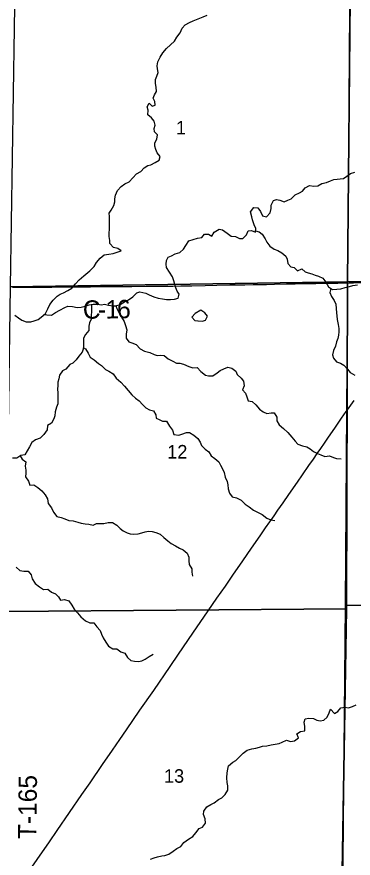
# Model space of a CAD drawing. Extents: x 0 to 34, y 0 to 22.
# Drawn here: x 7.978 to 8.498, y 16.023 to 17.325 of the extents above; entities that cross this region are included whole.
import ezdxf

# ---------------------------------------------------------------- set-up
doc = ezdxf.new("R2010")
doc.units = 0
for name, color, linetype in [('GM_X_County_Road', 7, 'Continuous'), ('GM_X_County_Road_Text', 7, 'Continuous'), ('GM_X_Minor_Lake', 7, 'Continuous'), ('GM_X_Minor_River', 7, 'Continuous'), ('GM_X_Section', 7, 'Continuous'), ('GM_X_Section_Text', 7, 'Continuous'), ('GM_X_State_Route', 7, 'Continuous'), ('GM_X_Township', 7, 'Continuous'), ('GM_X_Township_Road_Text', 7, 'Continuous')]:
    doc.layers.add(name, color=color, linetype=linetype)

msp = doc.modelspace()

# ---------------------------------------------------------------- linework, layer by layer
at = {"layer": 'GM_X_County_Road'}
for points in [[(8.4915, 16.9132), (8.498, 16.9133), (8.5126, 16.9137), (8.5306, 16.9143), (8.5495, 16.9149), (8.5647, 16.9153), (8.5877, 16.9159), (8.6017, 16.9162), (8.6207, 16.9165), (8.6279, 16.9166)], [(7.9714, 16.9062), (7.9851, 16.9062), (7.9925, 16.9063), (8.0149, 16.9065), (8.0317, 16.9065), (8.0513, 16.9068), (8.0684, 16.907), (8.0752, 16.907), (8.0817, 16.9071), (8.087, 16.9071), (8.0917, 16.9071), (8.1069, 16.9072), (8.1168, 16.9072), (8.1212, 16.9073), (8.1305, 16.9073), (8.1379, 16.9074), (8.1482, 16.9075), (8.1557, 16.9075), (8.178, 16.9079), (8.1909, 16.9079), (8.1994, 16.9079), (8.2103, 16.9079), (8.219, 16.9081), (8.2311, 16.9083), (8.2482, 16.9085), (8.2687, 16.909), (8.287, 16.9094), (8.3069, 16.9098), (8.3302, 16.9101), (8.343, 16.9104), (8.3635, 16.9106), (8.3762, 16.9109), (8.3948, 16.9113), (8.4082, 16.9116), (8.4166, 16.9118), (8.4278, 16.9121), (8.4402, 16.9123), (8.4498, 16.9124), (8.4623, 16.9125), (8.4741, 16.9128), (8.4915, 16.9132)]]:
    msp.add_lwpolyline(points, dxfattribs=at)
at = {"layer": 'GM_X_Minor_Lake'}
for points in [[(8.2621, 16.8706), (8.2535, 16.8657), (8.2482, 16.8597), (8.2531, 16.8547), (8.2575, 16.8542)], [(8.2575, 16.8542), (8.258, 16.8541), (8.2648, 16.8539), (8.2696, 16.8552), (8.2728, 16.8613), (8.2685, 16.8664), (8.2621, 16.8706)]]:
    msp.add_lwpolyline(points, dxfattribs=at)
at = {"layer": 'GM_X_Minor_River'}
for points in [[(8.0627, 16.905), (8.0685, 16.9115), (8.0742, 16.9175), (8.0812, 16.9239), (8.0908, 16.9315), (8.0974, 16.9383), (8.1012, 16.9445), (8.1066, 16.9515), (8.1129, 16.9562), (8.1199, 16.9577), (8.1267, 16.9587), (8.133, 16.9603), (8.1389, 16.9628), (8.1338, 16.9662), (8.1275, 16.9679), (8.1217, 16.9739), (8.1215, 16.9788), (8.1208, 16.9849), (8.1206, 16.9898), (8.121, 16.9961), (8.1212, 17.0036), (8.1213, 17.0086), (8.1209, 17.0158), (8.1207, 17.0207), (8.1236, 17.0256), (8.1278, 17.0328), (8.1292, 17.0383), (8.1294, 17.0433), (8.1305, 17.0488), (8.1332, 17.0558), (8.1393, 17.0624), (8.1449, 17.0665), (8.1513, 17.0692), (8.1572, 17.0756), (8.163, 17.0816), (8.1694, 17.0854), (8.1748, 17.0911), (8.1805, 17.0948), (8.1852, 17.0958), (8.1915, 17.0995), (8.198, 17.1029), (8.1993, 17.1084), (8.1946, 17.1143), (8.1927, 17.1195), (8.191, 17.1248), (8.1909, 17.1297), (8.1941, 17.1356), (8.1951, 17.142), (8.1904, 17.1468), (8.1902, 17.1517), (8.1918, 17.1572), (8.1903, 17.1631), (8.1859, 17.1684), (8.1802, 17.173), (8.1808, 17.1802), (8.1792, 17.1857), (8.1826, 17.1912), (8.1869, 17.1865), (8.1919, 17.1878), (8.191, 17.1938), (8.1885, 17.1988), (8.1908, 17.2041), (8.1935, 17.209), (8.1933, 17.2157), (8.1922, 17.2215), (8.1922, 17.228), (8.194, 17.2331), (8.1961, 17.2388), (8.1954, 17.2441), (8.195, 17.249), (8.1958, 17.2549), (8.1994, 17.2625), (8.2034, 17.2691), (8.209, 17.2759), (8.2154, 17.2816), (8.2213, 17.2871), (8.2254, 17.2935), (8.2301, 17.3001), (8.2336, 17.3071), (8.2378, 17.3122), (8.2446, 17.3162), (8.2505, 17.3186), (8.2557, 17.3207), (8.2608, 17.3226), (8.2659, 17.3246), (8.272, 17.3275)], [(8.4729, 17.0737), (8.4778, 17.074), (8.4829, 17.0746), (8.4879, 17.078), (8.4936, 17.0823), (8.5004, 17.0846)], [(8.0201, 16.864), (8.0244, 16.8635), (8.0314, 16.8632), (8.0377, 16.8672), (8.0444, 16.871), (8.0518, 16.8747), (8.0565, 16.8772), (8.0641, 16.8762), (8.0713, 16.8748), (8.0772, 16.8756), (8.0837, 16.8771), (8.0898, 16.8791), (8.0958, 16.8799), (8.1025, 16.88), (8.1086, 16.8789), (8.1135, 16.88), (8.1196, 16.8784), (8.126, 16.8775), (8.1308, 16.8774), (8.1374, 16.8795), (8.1441, 16.8838), (8.1507, 16.887), (8.157, 16.8916), (8.1631, 16.8974), (8.1679, 16.8989), (8.1726, 16.8983), (8.1773, 16.897), (8.1824, 16.8943), (8.1898, 16.8916), (8.1961, 16.8895), (8.2031, 16.8881), (8.2094, 16.8872), (8.2156, 16.8873), (8.2213, 16.8879), (8.2272, 16.8896), (8.2288, 16.8954), (8.2259, 16.9002), (8.2237, 16.9053), (8.2222, 16.9103), (8.2203, 16.9161), (8.2184, 16.9224), (8.2139, 16.9296), (8.209, 16.9369), (8.2085, 16.942), (8.2094, 16.9479), (8.2119, 16.9528), (8.2169, 16.9547), (8.2226, 16.9581), (8.2296, 16.9599), (8.2355, 16.965), (8.239, 16.9711), (8.2439, 16.9779), (8.2506, 16.9803), (8.2572, 16.9824), (8.2639, 16.9831), (8.2679, 16.9882), (8.2741, 16.9882), (8.2793, 16.9855), (8.2831, 16.9914), (8.2905, 16.9961), (8.2956, 16.9949), (8.303, 16.9902), (8.3091, 16.9852), (8.3159, 16.9848), (8.3221, 16.9817), (8.3271, 16.9817), (8.333, 16.9874), (8.3353, 16.9936), (8.3404, 16.9942), (8.3465, 16.9913), (8.3471, 16.9974), (8.3446, 17.0029), (8.342, 17.0107), (8.3409, 17.0154), (8.3392, 17.0228), (8.344, 17.0295), (8.3506, 17.029), (8.3544, 17.0235), (8.3574, 17.0169), (8.3637, 17.0151), (8.3694, 17.0212), (8.3709, 17.028), (8.3711, 17.0333), (8.3744, 17.0405), (8.3793, 17.0418), (8.3841, 17.0409), (8.3909, 17.0382), (8.3968, 17.0412), (8.4017, 17.0433), (8.408, 17.0493), (8.4145, 17.0525), (8.4192, 17.0551), (8.4233, 17.0602), (8.4303, 17.0638), (8.4367, 17.0626), (8.4432, 17.0632), (8.4495, 17.067), (8.4565, 17.0683), (8.4628, 17.0707), (8.4679, 17.0728), (8.4729, 17.0737)], [(8.3467, 16.9935), (8.3524, 16.992), (8.3573, 16.9882), (8.3616, 16.981), (8.3641, 16.9761), (8.369, 16.97), (8.3758, 16.965), (8.3813, 16.9629), (8.3875, 16.9596), (8.3934, 16.9543), (8.3956, 16.9496), (8.3967, 16.9431), (8.4015, 16.9381), (8.4066, 16.937), (8.4115, 16.9318), (8.4183, 16.9345), (8.4233, 16.9301), (8.4282, 16.9285), (8.4337, 16.9268), (8.439, 16.9247), (8.4441, 16.9234), (8.4509, 16.9205), (8.4555, 16.914), (8.4596, 16.907), (8.4658, 16.9028), (8.4723, 16.9033), (8.4788, 16.9037), (8.4854, 16.9059), (8.4921, 16.9076), (8.4974, 16.9091), (8.5042, 16.9098)], [(7.9747, 16.8629), (7.9805, 16.8587), (7.9857, 16.8555), (7.9925, 16.8526), (7.9997, 16.8526), (8.0046, 16.8541), (8.0107, 16.8563), (8.0155, 16.8599), (8.0221, 16.8658), (8.026, 16.8729), (8.0288, 16.8796), (8.034, 16.8864), (8.0403, 16.8924), (8.045, 16.8953), (8.0498, 16.8977), (8.0565, 16.9011), (8.0627, 16.905)], [(8.4632, 16.9045), (8.4615, 16.898), (8.4643, 16.892), (8.4684, 16.8859), (8.4709, 16.88), (8.4716, 16.8731), (8.4721, 16.8669), (8.4723, 16.862), (8.4732, 16.8564), (8.4745, 16.8488), (8.4755, 16.8422), (8.4756, 16.8375), (8.475, 16.832), (8.4739, 16.8267), (8.4721, 16.8217), (8.4702, 16.8151), (8.4671, 16.8081), (8.4656, 16.8015), (8.4673, 16.7965), (8.4722, 16.7906), (8.4783, 16.7889), (8.4834, 16.7858), (8.4887, 16.7797), (8.4932, 16.7742), (8.5004, 16.7702)], [(8.0935, 16.8796), (8.0935, 16.873), (8.0935, 16.8683), (8.0929, 16.8632), (8.0927, 16.8571), (8.0904, 16.8512), (8.089, 16.8459), (8.089, 16.8395), (8.0839, 16.833), (8.081, 16.8272), (8.0808, 16.8219), (8.0808, 16.8156), (8.0802, 16.8105), (8.0786, 16.8056), (8.0737, 16.7995), (8.0697, 16.794), (8.0645, 16.7887), (8.0598, 16.7869), (8.0538, 16.7797), (8.0485, 16.7767), (8.0437, 16.77), (8.0426, 16.7644), (8.0414, 16.7591), (8.041, 16.7541), (8.0408, 16.7486), (8.0411, 16.7429), (8.0413, 16.7369), (8.0413, 16.7321), (8.0411, 16.7257), (8.0392, 16.7204), (8.037, 16.7135), (8.0368, 16.7073), (8.0349, 16.7024), (8.0313, 16.6959), (8.025, 16.6925), (8.0248, 16.6857), (8.0198, 16.6783), (8.0137, 16.6728), (8.0067, 16.67), (8.0008, 16.6661), (7.9973, 16.6594), (7.9939, 16.653), (7.9902, 16.647), (7.984, 16.646), (7.9781, 16.6415), (7.9714, 16.6415)], [(8.1308, 16.8774), (8.1324, 16.8733), (8.1353, 16.867), (8.1396, 16.8601), (8.1436, 16.8531), (8.1458, 16.8468), (8.1479, 16.8404), (8.1467, 16.8337), (8.147, 16.8273), (8.1508, 16.8216), (8.1556, 16.82), (8.1624, 16.8174), (8.1686, 16.8109), (8.1754, 16.8071), (8.1834, 16.8055), (8.19, 16.8021), (8.1948, 16.8007), (8.1995, 16.8009), (8.2058, 16.8005), (8.212, 16.7957), (8.2188, 16.7917), (8.2247, 16.789), (8.2296, 16.789), (8.2357, 16.7874), (8.2435, 16.7834), (8.2501, 16.7813), (8.2567, 16.782), (8.2624, 16.7756), (8.2694, 16.7704), (8.2743, 16.7691), (8.2808, 16.7694), (8.2874, 16.7738), (8.2922, 16.7775), (8.2977, 16.7802), (8.304, 16.7824), (8.3103, 16.7811), (8.3163, 16.7765), (8.3186, 16.7713), (8.3244, 16.7654), (8.3282, 16.7607), (8.3293, 16.7535), (8.3264, 16.7474), (8.3312, 16.7425), (8.3334, 16.7369), (8.3353, 16.7307), (8.3417, 16.7295), (8.3474, 16.7242), (8.3531, 16.7177), (8.3584, 16.7135), (8.3644, 16.7106), (8.3709, 16.7117), (8.3756, 16.7121), (8.3796, 16.7054), (8.3799, 16.6996), (8.3835, 16.6931), (8.3901, 16.6877), (8.3966, 16.6813), (8.4028, 16.674), (8.4081, 16.6679), (8.4124, 16.6632), (8.4196, 16.6609), (8.4261, 16.6591), (8.431, 16.6563), (8.4363, 16.6521), (8.4427, 16.6492), (8.4477, 16.6471), (8.4541, 16.6444), (8.4609, 16.6455), (8.4674, 16.643), (8.4721, 16.6413), (8.4791, 16.6405)], [(8.0805, 16.8132), (8.084, 16.811), (8.0881, 16.8044), (8.0911, 16.7981), (8.0974, 16.7937), (8.104, 16.7882), (8.1089, 16.7853), (8.1151, 16.779), (8.1202, 16.7764), (8.1269, 16.772), (8.1314, 16.7657), (8.1384, 16.7596), (8.1443, 16.7529), (8.1497, 16.7463), (8.1558, 16.7396), (8.1614, 16.7348), (8.1669, 16.7304), (8.172, 16.7249), (8.1771, 16.7196), (8.183, 16.7167), (8.1891, 16.7152), (8.1926, 16.7087), (8.193, 16.7038), (8.1981, 16.7015), (8.203, 16.699), (8.2093, 16.6988), (8.214, 16.6915), (8.2182, 16.6853), (8.2204, 16.6786), (8.2282, 16.6771), (8.2331, 16.6791), (8.24, 16.6812), (8.2447, 16.6815), (8.2512, 16.6775), (8.2574, 16.6724), (8.2612, 16.6663), (8.2632, 16.6612), (8.2691, 16.6558), (8.2748, 16.6514), (8.278, 16.6453), (8.284, 16.6412), (8.2901, 16.6362), (8.2925, 16.6311), (8.2957, 16.6254), (8.2985, 16.6193), (8.3, 16.6124), (8.3028, 16.6058), (8.3038, 16.6003), (8.3047, 16.5942), (8.3064, 16.5877), (8.3105, 16.582), (8.3173, 16.5801), (8.3244, 16.5768), (8.331, 16.5704), (8.3368, 16.5664), (8.3438, 16.5612), (8.3497, 16.5583), (8.3573, 16.5543), (8.3643, 16.549), (8.3705, 16.5461), (8.3766, 16.5455)], [(7.9828, 16.6451), (7.986, 16.64), (7.9915, 16.6361), (7.9909, 16.6293), (7.9917, 16.6232), (7.992, 16.6185), (7.9914, 16.6128), (7.9959, 16.6061), (7.9978, 16.5997), (8.0041, 16.6006), (8.0101, 16.5964), (8.0166, 16.5911), (8.0215, 16.5848), (8.0252, 16.5787), (8.0262, 16.5715), (8.0316, 16.5648), (8.0346, 16.5582), (8.0399, 16.5515), (8.0462, 16.5498), (8.0521, 16.5478), (8.0581, 16.545), (8.0648, 16.5446), (8.072, 16.5425), (8.0771, 16.5413), (8.0835, 16.5401), (8.089, 16.5397), (8.0959, 16.5378), (8.101, 16.5406), (8.1063, 16.5404), (8.1122, 16.5406), (8.1188, 16.5421), (8.1255, 16.542), (8.1323, 16.538), (8.1374, 16.5329), (8.1423, 16.5294), (8.1482, 16.5264), (8.1529, 16.5248), (8.1577, 16.5241), (8.1653, 16.5244), (8.171, 16.5261), (8.1763, 16.5276), (8.1812, 16.5289), (8.1869, 16.5283), (8.1926, 16.5269), (8.1992, 16.5243), (8.2051, 16.5189), (8.211, 16.5138), (8.2163, 16.5098), (8.2233, 16.5063), (8.2291, 16.5023), (8.235, 16.4996), (8.2411, 16.4949), (8.2435, 16.4884), (8.2439, 16.4827), (8.2442, 16.4772), (8.2482, 16.4704), (8.2485, 16.4654), (8.2494, 16.4593)], [(7.977, 16.473), (7.9826, 16.4679), (7.9885, 16.4669), (7.9952, 16.4669), (7.9999, 16.461), (8.0017, 16.4549), (8.0063, 16.4477), (8.0127, 16.4427), (8.0189, 16.4387), (8.0256, 16.4389), (8.0314, 16.4341), (8.0377, 16.432), (8.0424, 16.4272), (8.0453, 16.4221), (8.0517, 16.4232), (8.0582, 16.4209), (8.0629, 16.4142), (8.0666, 16.4078), (8.0717, 16.4026)], [(8.0717, 16.4026), (8.0768, 16.396), (8.084, 16.3899), (8.0905, 16.387), (8.0969, 16.3868), (8.1014, 16.3805), (8.1067, 16.3751), (8.1088, 16.3694), (8.1114, 16.3636), (8.1154, 16.3569), (8.1193, 16.3506), (8.126, 16.3464), (8.1324, 16.3464), (8.1387, 16.3418), (8.1449, 16.3397), (8.1487, 16.333), (8.1542, 16.3286), (8.1597, 16.3273), (8.1661, 16.3269), (8.1711, 16.3282), (8.1762, 16.3308), (8.1823, 16.3346), (8.1888, 16.3384)], [(8.2066, 16.0269), (8.2129, 16.0288), (8.2193, 16.0337), (8.2254, 16.0375), (8.2313, 16.0408), (8.2361, 16.0471), (8.2433, 16.052), (8.2498, 16.0561), (8.2546, 16.0618), (8.2599, 16.0684), (8.2649, 16.0707), (8.2696, 16.0769), (8.2689, 16.0834), (8.2665, 16.0904), (8.2671, 16.0955), (8.2713, 16.1023), (8.2777, 16.1057), (8.2827, 16.1082), (8.2895, 16.1135), (8.2945, 16.1161), (8.2998, 16.121), (8.3042, 16.128), (8.3038, 16.1345), (8.3031, 16.1398), (8.3026, 16.1472), (8.303, 16.1548), (8.3038, 16.1605), (8.3051, 16.1656), (8.3116, 16.1712), (8.3165, 16.1737), (8.3213, 16.179), (8.3276, 16.185), (8.3339, 16.1899), (8.3413, 16.1918), (8.3474, 16.1931), (8.3527, 16.1944), (8.3578, 16.1961), (8.3643, 16.1963), (8.3711, 16.1979), (8.377, 16.199), (8.3835, 16.2), (8.3882, 16.2022), (8.3949, 16.2054), (8.4011, 16.2031), (8.4072, 16.2044), (8.4131, 16.2088), (8.4105, 16.215), (8.4164, 16.2188), (8.423, 16.2199), (8.4232, 16.2265), (8.4219, 16.2332), (8.4237, 16.2381), (8.4294, 16.2392), (8.4362, 16.239), (8.4413, 16.2361), (8.4468, 16.2354), (8.4523, 16.2361), (8.4575, 16.241), (8.4607, 16.2476), (8.4628, 16.2531), (8.4687, 16.2468), (8.474, 16.2497), (8.4786, 16.2553), (8.4847, 16.2565), (8.4907, 16.2555), (8.4968, 16.2572), (8.5022, 16.26)], [(8.1847, 16.0209), (8.1903, 16.0232), (8.1954, 16.0247), (8.2018, 16.0262), (8.2066, 16.0269)]]:
    msp.add_lwpolyline(points, dxfattribs=at)
at = {"layer": 'GM_X_Section'}
for points in [[(8.4938, 17.4083), (8.9908, 17.4098), (8.9931, 16.916), (8.4891, 16.9146)], [(7.9898, 17.4073), (8.4938, 17.4083), (8.4891, 16.9146), (7.9678, 16.9067), (7.976, 17.4076)], [(7.9678, 16.9067), (8.4891, 16.9146), (8.4875, 16.414), (8.4873, 16.4083), (7.9607, 16.4042)], [(8.4891, 16.9146), (8.9931, 16.916), (8.9939, 16.4094), (8.4875, 16.414)], [(7.9607, 16.4042), (8.4873, 16.4083), (8.4794, 15.9082), (7.9595, 15.9031)], [(8.4875, 16.414), (8.9939, 16.4094), (8.9872, 15.9088), (8.4794, 15.9082), (8.4873, 16.4083)]]:
    msp.add_lwpolyline(points, close=True, dxfattribs=at)
at = {"layer": 'GM_X_State_Route'}
msp.add_lwpolyline([(7.9903, 15.9934), (8.0282, 16.048), (8.0403, 16.0657), (8.0785, 16.1213), (8.091, 16.1395), (8.1102, 16.1674), (8.1258, 16.1899), (8.137, 16.2063), (8.1471, 16.2212), (8.1681, 16.2517), (8.1894, 16.2823), (8.2146, 16.3193), (8.2277, 16.3385), (8.2498, 16.3709), (8.2735, 16.4052), (8.2871, 16.4249), (8.3002, 16.4437), (8.3119, 16.4606), (8.3272, 16.4829), (8.3407, 16.5023), (8.3539, 16.5215), (8.3624, 16.5337), (8.3689, 16.5432), (8.3755, 16.5526), (8.3814, 16.561), (8.3895, 16.5728), (8.3982, 16.5853), (8.4117, 16.6047), (8.4193, 16.6157), (8.4293, 16.6303), (8.4362, 16.6403), (8.442, 16.6487), (8.4475, 16.6566), (8.4533, 16.665), (8.4595, 16.674), (8.4693, 16.6884), (8.4798, 16.7034), (8.4871, 16.7138), (8.4891, 16.7166), (8.4993, 16.7311)], dxfattribs=at)
at = {"layer": 'GM_X_Township'}
for points in [[(8.4927, 17.4064), (8.489, 16.9129), (8.4875, 16.7165), (8.4852, 16.414), (8.4805, 15.9065), (8.4802, 15.8707), (8.4804, 15.8413), (8.4727, 15.4034), (8.4648, 14.9001), (8.4648, 14.8948), (8.4627, 14.3996), (8.4614, 14.3995), (7.9281, 14.4004), (7.4546, 14.4002), (7.1373, 14.3989)], [(9.4, 17.4092), (8.9926, 17.4083), (8.965, 17.4081), (8.4927, 17.4064), (8.489, 16.9129), (8.4875, 16.7165), (8.4852, 16.414), (8.4805, 15.9065), (8.4802, 15.8707), (8.4804, 15.8413), (8.4727, 15.4034), (8.4648, 14.9001), (8.4648, 14.8948), (8.4627, 14.3996), (8.961, 14.3984), (8.9649, 14.3985), (9.4, 14.3965)]]:
    msp.add_lwpolyline(points, dxfattribs=at)

# ---------------------------------------------------------------- texts
at = {"layer": 'GM_X_County_Road_Text'}
for s, rotation, p in [('C', 0.3591, (8.08, 16.8575)), ('1', 0.6404, (8.1151, 16.8578)), ('6', 1.5216, (8.1331, 16.858)), ('-', 0.412, (8.1033, 16.8577))]:
    msp.add_text(s, height=0.0284, rotation=rotation, dxfattribs=at).set_placement(p)
at = {"layer": 'GM_X_Section_Text'}
for s, height, p in [('1', 0.0209, (8.2238, 17.1427)), ('12', 0.02093, (8.2103, 16.6412)), ('13', 0.02093, (8.2053, 16.1394))]:
    msp.add_text(s, height=height, rotation=0, dxfattribs=at).set_placement(p)
at = {"layer": 'GM_X_Township_Road_Text'}
msp.add_text('T-165', height=0.02841, rotation=89.4406, dxfattribs=at).set_placement((8.0081, 16.052))

doc.saveas('drawing.dxf')
